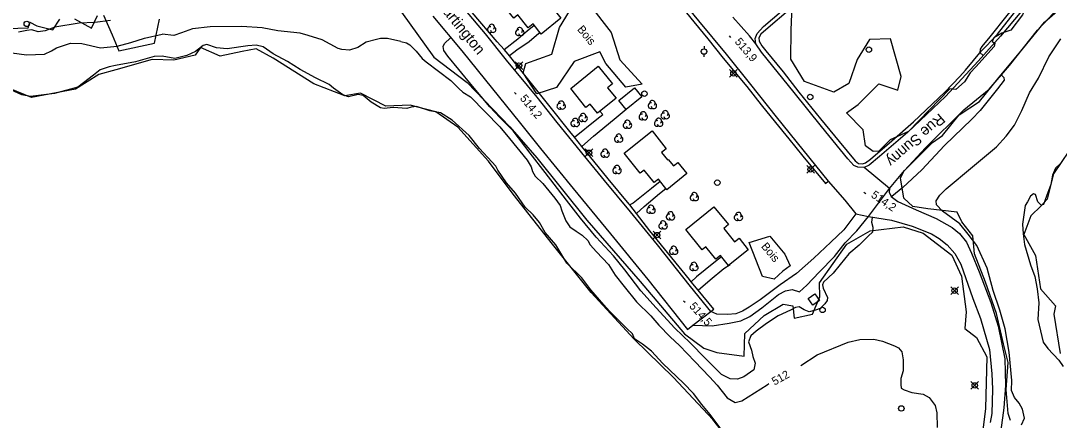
# Model space of a CAD drawing. Extents: x 347312 to 350503, y 6073086 to 6076432.
# Drawn here: x 348771.6 to 349155.3, y 6074214.3 to 6074362 of the extents above; entities that cross this region are included whole.
import ezdxf

# ---------------------------------------------------------------- set-up
doc = ezdxf.new("R2010")
doc.units = 0
for name, color, linetype in [('Level 19', 7, 'Continuous'), ('Level 2', 7, 'Continuous'), ('Level 21', 7, 'Continuous'), ('Level 22', 7, 'Continuous'), ('Level 3', 7, 'Continuous'), ('Level 31', 7, 'Continuous'), ('Level 36', 7, 'Continuous'), ('Level 4', 7, 'Continuous'), ('Level 44', 7, 'Continuous')]:
    doc.layers.add(name, color=color, linetype=linetype)

msp = doc.modelspace()

# ---------------------------------------------------------------- linework, layer by layer
at = {"layer": 'Level 19'}
for points in [[(348950.18, 6074351.33), (348955.3, 6074355.34), (348958.7, 6074358.27), (348961.33, 6074360.27)], [(348963.47, 6074357.58), (348962.23, 6074356.51), (348959.42, 6074354.23), (348954.93, 6074351.03), (348952.18, 6074349.02)], [(348976.23, 6074318.91), (348984.48, 6074325.63), (348986.63, 6074327.36), (348985.58, 6074328.54)], [(348978.97, 6074315.51), (348983.29, 6074319.3), (348990.81, 6074325.63), (348995.26, 6074329.29)], [(349007.86, 6074302.56), (349004.67, 6074299.95), (349000.3, 6074296.49), (348997.89, 6074294.51), (348996.69, 6074293.87)], [(348999.13, 6074290.71), (349001.92, 6074293.29), (349007.59, 6074298.06), (349009.95, 6074299.96)], [(349092.64, 6074299.97), (349092.64, 6074299.97), (349092.51, 6074298.59), (349093.17, 6074296.97), (349095.72, 6074295.15), (349102.49, 6074292), (349109.83, 6074288.8), (349115.77, 6074285.48), (349118.42, 6074283.36), (349121.04, 6074280.09), (349122.94, 6074276.07), (349125.72, 6074269.19), (349130.02, 6074257.75), (349132.71, 6074249.07), (349135.16, 6074236.99), (349135.51, 6074227.09), (349134.9, 6074218.8), (349133.7, 6074210.6)], [(349019.89, 6074249.36), (349027.09, 6074249.13), (349033.42, 6074250.12), (349037.64, 6074250.97), (349041.03, 6074252.63), (349045.38, 6074255.84), (349051.59, 6074260.76), (349054.22, 6074262.08), (349056.62, 6074262.6), (349059.39, 6074261.78), (349062.04, 6074264.16), (349066.62, 6074269.06), (349072.33, 6074274.77), (349076.2, 6074279.82), (349080.51, 6074284.34), (349084.86, 6074289.53)], [(349080.2, 6074290.56), (349075.69, 6074284.67), (349070.97, 6074280.1), (349064.68, 6074274.2), (349058.23, 6074268.48), (349052.17, 6074264.28), (349044.78, 6074258.81), (349040.8, 6074256.05), (349038.31, 6074254.56), (349035.79, 6074253.64), (349032.76, 6074253.34), (349028.8, 6074253.45), (349026.58, 6074254.42)], [(349084.86, 6074289.53), (349093.3, 6074288.24), (349100.97, 6074286.07), (349108.17, 6074283.13), (349111.01, 6074281.4), (349113.93, 6074279.13), (349116.8, 6074275.93), (349118.91, 6074272.01), (349123.43, 6074259.32), (349126.27, 6074251.9), (349129.51, 6074240.39), (349130.46, 6074231.39), (349130.68, 6074225.8), (349130.37, 6074216.71), (349129.78, 6074213.37)], [(349030.53, 6074274.65), (349027.75, 6074272.4), (349021.28, 6074267.33), (349019.37, 6074265.46)], [(349021.89, 6074262.4), (349026.37, 6074266.17), (349031.37, 6074270.31), (349033.68, 6074271.84)]]:
    msp.add_lwpolyline(points, dxfattribs=at)
at = {"layer": 'Level 2'}
for points in [[(349157.6, 6074396.4), (349154.91, 6074389.68), (349151.49, 6074384.1), (349146.24, 6074377.19), (349141.93, 6074371.37), (349135.92, 6074363.93), (349129.73, 6074356.06), (349126.66, 6074352.42)], [(348804.8, 6074362), (348798.95, 6074361.36), (348793.2, 6074361.07), (348784.23, 6074359.54), (348780.57, 6074358.19), (348778.07, 6074357.83), (348775.68, 6074358.62), (348773.91, 6074358.34), (348770.82, 6074357.74)], [(348912.02, 6074354.33), (348907.11, 6074355.41), (348904.58, 6074355.42), (348903.02, 6074355.05), (348899.24, 6074354), (348896.1, 6074352.03), (348893.13, 6074351.13), (348890.25, 6074351.38), (348888.9, 6074351.72), (348883.01, 6074354.93), (348877.78, 6074356.55), (348874.88, 6074357.32), (348866.62, 6074358.26), (348860.77, 6074359.36), (348853.34, 6074359.8), (348841.58, 6074359.67), (348835.06, 6074359.01), (348831.02, 6074357.48), (348828.11, 6074356.5), (348823.8, 6074357.03)], [(348768.27, 6074350.08), (348773.73, 6074349.31), (348780.36, 6074349.67), (348783, 6074350.82), (348784.84, 6074351.96), (348789.99, 6074353.62), (348794.12, 6074353.61), (348801.02, 6074351.92), (348807.24, 6074352.6), (348812.22, 6074353.98), (348817.36, 6074355.49), (348823.8, 6074357.03)], [(348912.02, 6074354.33), (348914.08, 6074353.78), (348915.32, 6074353.09), (348917.73, 6074350.7), (348919.97, 6074348.03), (348921.45, 6074346.74), (348930.51, 6074339.91), (348933.44, 6074336.89), (348934.92, 6074335.6), (348937.82, 6074333.89), (348948.61, 6074322.77), (348952.16, 6074318.39), (348958.72, 6074310.41), (348960.25, 6074307.95), (348960.68, 6074306.17), (348961.63, 6074304.56), (348964.51, 6074301.77), (348968.98, 6074296.43), (348970.92, 6074293.65), (348971.54, 6074291.63), (348973.04, 6074287.94), (348974.52, 6074285.71), (348976.85, 6074284.2), (348979.04, 6074282.7), (348981.19, 6074280.77), (348982, 6074279.17), (348984.38, 6074276.49), (348988.77, 6074271.9), (348991.18, 6074267.91), (348994.59, 6074263.69), (348999.1, 6074257.99), (349004.46, 6074252.88), (349007.35, 6074249.43), (349011.62, 6074245.13)], [(349056.06, 6074254.96), (349051.48, 6074252.83), (349047.19, 6074250.02), (349043.28, 6074247.25), (349041.32, 6074245.46), (349040.55, 6074243.21), (349041.6, 6074240.22), (349042.12, 6074237.85), (349042.92, 6074235.32), (349042.42, 6074232.9), (349038.74, 6074230.32), (349036.43, 6074229.44), (349033.77, 6074229.6), (349030.58, 6074231.18), (349024.57, 6074237.07), (349018.92, 6074242.86), (349013.31, 6074248.28), (349006.44, 6074255.84), (349000.76, 6074262.14), (348994.76, 6074269.91), (348990.64, 6074274.99), (348984.22, 6074282), (348978.46, 6074289.03), (348973.23, 6074295.58), (348965.42, 6074305.84), (348959.81, 6074313), (348953.5, 6074321.32), (348948.76, 6074326.01), (348944.91, 6074330.12), (348938.48, 6074337.8), (348933.43, 6074343.97), (348929.43, 6074348.89), (348927.87, 6074350.92), (348927.64, 6074352.46), (348928.17, 6074353.57), (348930.43, 6074355.61), (348930.55, 6074355.71)], [(349141.38, 6074212.59), (349142.46, 6074215.07), (349141.78, 6074218.32), (349140.49, 6074220.61), (349138.74, 6074222.73), (349137.63, 6074225.2), (349137.78, 6074228.98), (349136.8, 6074239.47), (349135.33, 6074248.02), (349133.38, 6074254.93), (349130.96, 6074262.23), (349128.74, 6074270.54), (349124.92, 6074278.81), (349121.71, 6074283.1), (349118.54, 6074286.89), (349112.16, 6074291.54), (349109.91, 6074293.95), (349109.86, 6074295.41), (349111.17, 6074297.51), (349113.51, 6074299.83), (349123.21, 6074307.92), (349132.15, 6074315.33), (349135.76, 6074319.31), (349138.79, 6074323.33), (349141.48, 6074328.83), (349144.31, 6074335.26), (349147.66, 6074340.79), (349151.45, 6074348.61), (349155.89, 6074355.23)], [(349126.66, 6074352.42), (349126.09, 6074351.51), (349126, 6074350.21), (349127.24, 6074349.15)], [(349133.91, 6074341.91), (349134.79, 6074340.94), (349134.91, 6074340.02), (349132.52, 6074336.83), (349126.1, 6074328.76), (349123.06, 6074325.55), (349112.89, 6074315.83), (349104.59, 6074306.79), (349097.54, 6074300.35), (349093.41, 6074297.01), (349093.3, 6074296.89)], [(349086.28, 6074289.31), (349086.17, 6074289.19), (349085.93, 6074287.45), (349086.46, 6074285.6), (349086.27, 6074283.79), (349084.87, 6074282.43), (349081.44, 6074279.02), (349077.59, 6074275.79), (349074.35, 6074271.85), (349071.81, 6074268.68), (349068.27, 6074265.27), (349067.83, 6074264.37), (349068.08, 6074263.11), (349069.67, 6074259.64), (349069.57, 6074258.49), (349068.75, 6074257.26), (349066.95, 6074255.6), (349065.23, 6074254.96), (349062.94, 6074254.36), (349061.13, 6074255.1), (349059.27, 6074256.2), (349057.88, 6074255.96), (349056.06, 6074254.96)], [(349011.62, 6074245.13), (349014.97, 6074241.94), (349020.69, 6074236.02), (349026.06, 6074230.33), (349028.87, 6074227.22), (349032.63, 6074222.58), (349034.13, 6074221.67), (349035.61, 6074220.82), (349037.98, 6074221.48), (349047.38, 6074227.41), (349048.02, 6074227.79)], [(349059.78, 6074234.53), (349065.89, 6074238.49), (349077.28, 6074243.15), (349081.69, 6074244.07), (349086.84, 6074244.27), (349090.03, 6074243.48), (349094.43, 6074241.72), (349095.9, 6074241.08), (349097.15, 6074239.6), (349097.69, 6074236.57), (349097.71, 6074232.58), (349096.82, 6074229.68), (349096.78, 6074227.51), (349096.88, 6074226.12), (349097.98, 6074225.45), (349100.86, 6074224.54), (349105.08, 6074223.95), (349107.21, 6074222.68), (349109.42, 6074219.73), (349110.06, 6074217.06), (349110.25, 6074211.6)]]:
    msp.add_lwpolyline(points, dxfattribs=at)
at = {"layer": 'Level 21'}
for points in [[(349160.15, 6074391.89), (349154.22, 6074381.96), (349143.95, 6074368.53), (349133.62, 6074356.25), (349125.31, 6074347.01), (349113.24, 6074334.01), (349099.29, 6074320.69), (349088.86, 6074311.76), (349085.03, 6074308.54), (349083.25, 6074307.72)], [(349011.01, 6074375.36), (349022.02, 6074361.93), (349032.23, 6074349.57), (349041.28, 6074338.34), (349050.78, 6074326.38), (349060.59, 6074314.23), (349069.93, 6074302.65), (349076.04, 6074295.6), (349080.2, 6074290.56), (349084.86, 6074289.53), (349092.64, 6074299.97), (349092.64, 6074299.97), (349083.25, 6074307.72), (349080.95, 6074307.81), (349079.43, 6074308.47), (349077.22, 6074310.88), (349067.44, 6074322.9), (349057.43, 6074335.48), (349045.28, 6074350.39), (349043.19, 6074353.37), (349040.82, 6074356.33), (349034.71, 6074363.28)], [(349043.19, 6074353.37), (349042.97, 6074355.36), (349043.67, 6074357.22), (349046.09, 6074359.79), (349058.49, 6074370.52)], [(348969.83, 6074324.37), (348962.39, 6074333.73), (348951.06, 6074347.43), (348943.31, 6074357.16), (348935.92, 6074365.91)], [(349092.64, 6074299.97), (349098.16, 6074306.64), (349105.89, 6074314.95), (349120.12, 6074329.02), (349129.46, 6074336.65), (349136.93, 6074345.48), (349147.29, 6074358.46), (349157, 6074368.8)], [(348923.92, 6074363.71), (348934.6, 6074350.81), (348945.87, 6074336.83), (348955.71, 6074324.58), (348963.67, 6074314.68), (348975.68, 6074300), (348989.46, 6074283.16), (349003.28, 6074266.28), (349017.91, 6074247.87), (349019.89, 6074249.36), (349026.58, 6074254.42), (349019.11, 6074263.72), (349006.92, 6074279.09), (348996.86, 6074291.34), (348987.27, 6074302.93), (348980.07, 6074311.73), (348969.83, 6074324.37)]]:
    msp.add_lwpolyline(points, dxfattribs=at)
at = {"layer": 'Level 22'}
for points in [[(349013.32, 6074370.28), (349020.32, 6074361.52), (349025.53, 6074355.31), (349031.09, 6074348.13), (349039.84, 6074337.7), (349045.19, 6074330.87), (349050.47, 6074324.29), (349055.41, 6074318.32), (349060.62, 6074311.91), (349068.99, 6074301.78), (349069.93, 6074302.65)], [(349056.17, 6074366.55), (349046.92, 6074358.62), (349045.11, 6074357.02), (349044.37, 6074355.65), (349044.46, 6074354.37), (349045.44, 6074352.64), (349046.94, 6074350.83), (349053.26, 6074343.08), (349059.14, 6074335.5), (349067.09, 6074325.69), (349073.99, 6074317.33), (349079.94, 6074310.12), (349081.19, 6074309.15), (349082.68, 6074309.05), (349083.74, 6074309.49), (349085.6, 6074310.75), (349093.44, 6074317.58), (349101.51, 6074324.59), (349113.1, 6074335.54), (349118.61, 6074341.31), (349120.72, 6074343.67), (349126.6, 6074350.8), (349128.35, 6074352.57), (349132.45, 6074356.99), (349140.19, 6074366.72)], [(349026.58, 6074254.42), (349027.69, 6074255.33), (349021.89, 6074262.4), (349019.37, 6074265.46), (349018.71, 6074266.28), (349012.21, 6074274.31), (349004.07, 6074284.33), (348999.13, 6074290.71), (348996.69, 6074293.87), (348996.44, 6074294.18), (348988.6, 6074303.49), (348981.81, 6074311.96), (348978.97, 6074315.51), (348976.23, 6074318.91), (348974.51, 6074321.06), (348967.28, 6074330.16), (348957.89, 6074341.87), (348952.18, 6074349.02), (348951.72, 6074349.61), (348950.18, 6074351.33), (348947.69, 6074354.11), (348938.46, 6074365)]]:
    msp.add_lwpolyline(points, dxfattribs=at)
at = {"layer": 'Level 3'}
for p, q in [((349033.4, 6074356.33), (349033.91, 6074355.72)), ((348954.09, 6074335.43), (348954.6, 6074334.81)), ((349083.16, 6074298.6), (349083.82, 6074298.15)), ((349016.52, 6074258.47), (349017.05, 6074257.87))]:
    msp.add_line(p, q, dxfattribs=at)
at = {"layer": 'Level 31'}
for points in [[(348947.86, 6074370.36), (348958.36, 6074378.74), (348963.7, 6074372.05), (348961.97, 6074370.68), (348964.01, 6074368.12), (348964.25, 6074368.3), (348966.24, 6074365.8), (348967.81, 6074367.05), (348971.15, 6074362.87), (348963.89, 6074357.06), (348960.91, 6074360.79), (348959.1, 6074359.34), (348955.27, 6074364.13), (348953.78, 6074362.95), (348947.86, 6074370.36)], [(348974.8, 6074336.89), (348984.95, 6074345.13), (348990.23, 6074338.62), (348988.46, 6074337.18), (348991.55, 6074333.38), (348984.72, 6074327.83), (348982, 6074331.18), (348980.45, 6074329.93), (348974.8, 6074336.89)], [(349001.08, 6074333.86), (348995.35, 6074329.19), (348992.62, 6074332.53), (348998.36, 6074337.21), (349001.08, 6074333.86)], [(348994.59, 6074312.95), (349004.86, 6074321.22), (349010.14, 6074314.66), (349008.39, 6074313.25), (349010.61, 6074310.49), (349010.84, 6074310.68), (349012.74, 6074308.32), (349014.34, 6074309.6), (349017.68, 6074305.44), (349010.32, 6074299.51), (349007.21, 6074303.37), (349005.64, 6074302.1), (349001.9, 6074306.75), (349000.49, 6074305.62), (348994.59, 6074312.95)], [(349017.33, 6074284.74), (349027.73, 6074293.19), (349033.11, 6074286.58), (349031.34, 6074285.14), (349035.37, 6074280.18), (349037.02, 6074281.52), (349040.43, 6074277.32), (349033.16, 6074271.42), (349030.11, 6074275.17), (349028.44, 6074273.81), (349024.72, 6074278.4), (349023.37, 6074277.31), (349017.33, 6074284.74)], [(349065.06, 6074260.95), (349066.73, 6074258.48), (349064.25, 6074256.8), (349062.58, 6074259.27), (349065.06, 6074260.95)]]:
    msp.add_lwpolyline(points, dxfattribs=at)
at = {"layer": 'Level 36'}
for p, q in [((349024.07, 6074352.58), (349024.07, 6074351.58)), ((348954.29, 6074344), (348957.11, 6074346.82)), ((348954.29, 6074346.82), (348957.11, 6074344)), ((349024.07, 6074348.58), (349024.07, 6074349.58)), ((349033.54, 6074341.06), (349036.36, 6074343.88)), ((349033.54, 6074343.88), (349036.36, 6074341.06)), ((348980.16, 6074311.74), (348982.98, 6074314.56)), ((348980.16, 6074314.56), (348982.98, 6074311.74)), ((349062.01, 6074305.6), (349064.83, 6074308.42)), ((349062.01, 6074308.42), (349064.83, 6074305.6)), ((349005.33, 6074281.3), (349008.15, 6074284.12)), ((349005.33, 6074284.12), (349008.15, 6074281.3)), ((349115.24, 6074260.75), (349118.06, 6074263.57)), ((349115.24, 6074263.57), (349118.06, 6074260.75)), ((349122.7, 6074225.74), (349125.52, 6074228.56)), ((349122.7, 6074228.56), (349125.52, 6074225.74))]:
    msp.add_line(p, q, dxfattribs=at)
for centre in [(348773.82, 6074360.8), (349024.07, 6074350.59), (349084.98, 6074351.28), (348955.7, 6074345.41), (349034.95, 6074342.47), (349002.06, 6074335), (349063.31, 6074333.77), (348981.57, 6074313.15), (349063.42, 6074307.01), (349028.98, 6074302.09), (349006.74, 6074282.71), (349116.65, 6074262.16), (349067.86, 6074255.04), (349124.11, 6074227.15), (349096.96, 6074218.63)]:
    msp.add_circle(centre, 1, dxfattribs=at)
at = {"layer": 'Level 4'}
for points in [[(348951.09, 6074301.98), (348947.89, 6074306.75), (348947.17, 6074308.25), (348945.64, 6074309.83), (348941.15, 6074314.79), (348937.26, 6074319.59), (348931.03, 6074325.2), (348926.67, 6074327.94), (348922.81, 6074328.62), (348917.81, 6074330.22), (348915.83, 6074329.99), (348914.24, 6074329.47), (348909.22, 6074329.93), (348905.91, 6074329.48), (348904.47, 6074329.78), (348901.06, 6074331.89), (348898.1, 6074334.38), (348896.3, 6074334.75), (348892.74, 6074333.8), (348890.65, 6074334.6), (348887.16, 6074337.1), (348885.59, 6074338.35), (348880.55, 6074340.82), (348874.86, 6074343.97), (348870.22, 6074346.86), (348864.88, 6074349.69), (348861.15, 6074352.37), (348858.54, 6074352.89), (348855.54, 6074352.71), (348847.88, 6074351.63), (348843.91, 6074351.99), (348840.42, 6074353.21), (348838.95, 6074352.81), (348836.14, 6074350.59), (348832.94, 6074349.11), (348828.5, 6074347.95), (348823.8, 6074348.91), (348820.84, 6074348.76), (348814.05, 6074346.82), (348806.6, 6074345.39), (348804.22, 6074344.91), (348800.98, 6074343.84), (348798.51, 6074341.84), (348792.68, 6074337.46), (348784.04, 6074335.11), (348775.18, 6074334.01), (348771.96, 6074334.55), (348765.28, 6074337.71)], [(349155.76, 6074309.14), (349153.9, 6074307.42), (349152.77, 6074304.9), (349152.17, 6074301.47), (349150.58, 6074297.05), (349149.46, 6074294.08), (349148.61, 6074293.74), (349147.47, 6074295.04), (349146.5, 6074297.75), (349145.75, 6074297.94), (349144.74, 6074297.17), (349143.65, 6074295.05), (349142.67, 6074293.62), (349141.75, 6074286.77), (349142, 6074283.22), (349142.52, 6074279.24), (349144.67, 6074271.67), (349146.27, 6074267.46), (349147.14, 6074262.87), (349147.84, 6074257.69), (349147.47, 6074251.45), (349149.38, 6074243.16), (349151.07, 6074240.76), (349155.14, 6074236.46), (349156.75, 6074234.15)], [(349033.5, 6074206.78), (349026.36, 6074216.39), (349023.28, 6074220.11), (349020.19, 6074224.12), (349016.43, 6074227.94), (349008.87, 6074235.18), (349004.65, 6074239.82), (349001.29, 6074242.33), (348998.39, 6074244.4), (348997.65, 6074246.19), (348995.52, 6074248.23), (348989.09, 6074254.55), (348987.03, 6074256.95), (348982.19, 6074262.51), (348978.93, 6074266.91), (348973.35, 6074272.38), (348969.32, 6074279.14), (348965.33, 6074283.69), (348963.26, 6074287.37), (348960.94, 6074290.16), (348957.98, 6074293.02), (348954.45, 6074298.18), (348951.09, 6074301.98)]]:
    msp.add_lwpolyline(points, dxfattribs=at)
at = {"layer": 'Level 44'}
for points in [[(349155.53, 6074384.05), (349152.77, 6074378.13), (349150.07, 6074377.14), (349143.71, 6074368.72), (349141.76, 6074364.17), (349137.47, 6074358.47), (349134.13, 6074357.38), (349131.14, 6074355.68), (349130.56, 6074354.3), (349131.52, 6074353.68), (349131.24, 6074352.4), (349124.56, 6074344.97), (349122.4, 6074342.71), (349120.36, 6074339.42), (349117.09, 6074336.52), (349114.88, 6074336.81)], [(348912.28, 6074365.19), (348924.29, 6074348.51), (348936.55, 6074339.12), (348952.32, 6074322.78), (348962.33, 6074311.22), (348980.79, 6074288.18), (349000.42, 6074265.55), (349016.91, 6074246.17), (349023.98, 6074240.95), (349028.86, 6074239.37), (349038.95, 6074237.98), (349039.15, 6074246.39), (349046.24, 6074252.95), (349053.28, 6074257.22), (349056.94, 6074256.57), (349057.33, 6074251.95)], [(348985.54, 6074350.43), (348976.13, 6074346.86), (348969.5, 6074337.23), (348962.32, 6074334.94), (348957.26, 6074342.68), (348958.23, 6074346.19), (348967.78, 6074349.58), (348970.63, 6074359.48), (348975.68, 6074367.78), (348981.64, 6074368.14), (348989.7, 6074357.67), (348992.91, 6074347.48), (349001.18, 6074338.54), (348995.15, 6074337.37), (348987.75, 6074346.14), (348985.54, 6074350.43)], [(349114.88, 6074336.81), (349099.65, 6074320.99), (349092.8, 6074317.92), (349088.69, 6074313.71), (349086.56, 6074313.58), (349083.76, 6074315.71), (349082.92, 6074321.6), (349076.77, 6074327.97), (349081.06, 6074331.05), (349088.62, 6074338.69), (349095.7, 6074336.25), (349096.89, 6074341.3), (349092.91, 6074355.34), (349085.17, 6074354.98), (349080.68, 6074347.6), (349077.58, 6074338.77), (349072, 6074335.61), (349061.19, 6074339.45), (349056.11, 6074347.77), (349056.28, 6074358.57), (349056.6, 6074367.4)], [(349132.61, 6074340.49), (349141.77, 6074351.42), (349149.82, 6074361.41), (349158.41, 6074368.78)], [(348762.78, 6074358.96), (348774.32, 6074359.32), (348774.92, 6074361.48), (348777.57, 6074360.09), (348783.4, 6074358.66), (348786.03, 6074362.53)], [(348791.43, 6074362.7), (348797.74, 6074359.26), (348800.02, 6074363.9)], [(348802.16, 6074364.03), (348805.34, 6074356.76), (348807.84, 6074350.87), (348821.08, 6074353.7), (348822.85, 6074362.59)], [(348879.92, 6074338.67), (348864.93, 6074348.08), (348858.54, 6074351.62), (348853.39, 6074350.61), (348845.23, 6074348.87), (348838.08, 6074352.07), (348836.03, 6074349.29), (348828.18, 6074347.37), (348820.19, 6074347.59), (348806.69, 6074343.79), (348800.41, 6074342.13), (348791.83, 6074336.73), (348775.52, 6074333.59), (348764.78, 6074338.02)], [(349040.43, 6074197.99), (349027.31, 6074214.56), (349012.79, 6074230.11), (348998.22, 6074244.28), (348982.36, 6074261.45), (348968.11, 6074279.38), (348953.57, 6074297.84), (348944.49, 6074310.08), (348933.07, 6074322.61), (348924.93, 6074328.28), (348915.53, 6074330.77), (348906.53, 6074330.43), (348897.16, 6074335.22), (348891.37, 6074334.26), (348879.92, 6074338.67)], [(349137.31, 6074214.22), (349136.41, 6074216.75), (349135.65, 6074225.61), (349136.45, 6074235.64), (349134.7, 6074242.54), (349132.12, 6074253.7), (349128.04, 6074265.31), (349124.06, 6074275.82), (349123.41, 6074282.47), (349119.35, 6074287.67), (349117.56, 6074291.19), (349106.72, 6074292.41), (349101.24, 6074293.27), (349097.88, 6074296.36), (349096.7, 6074303.83), (349098.08, 6074306.49), (349108.52, 6074316.92), (349112.2, 6074319.5), (349118.38, 6074327.17), (349125.88, 6074332.06), (349132.61, 6074340.49)], [(349161.64, 6074317.97), (349153.25, 6074305.36), (349150.85, 6074295.98), (349148.67, 6074293.55), (349144.84, 6074289.88), (349142.25, 6074282.89), (349146.57, 6074275.13), (349148.35, 6074262.83), (349153.95, 6074256.6), (349153.34, 6074253.54), (349155.65, 6074238.99)], [(349057.33, 6074251.95), (349064.12, 6074253.47), (349066.9, 6074259.85), (349066.73, 6074265.1), (349076.87, 6074279.32), (349085.43, 6074284.28), (349097.64, 6074285.72), (349105.05, 6074283.41), (349115.59, 6074275.34), (349119.25, 6074267.48), (349120.96, 6074254.39), (349120.39, 6074248.23), (349124.73, 6074244.8), (349128.59, 6074237.76), (349128.05, 6074218.65), (349125.76, 6074199.66)], [(349045.67, 6074267.36), (349040.74, 6074279.98), (349048.37, 6074282.36), (349053.87, 6074275.61), (349055.91, 6074271.35), (349053.22, 6074269.38), (349050.03, 6074266.4), (349045.67, 6074267.36)]]:
    msp.add_lwpolyline(points, dxfattribs=at)
for centre, start, end in [((348945.09, 6074358.71), 76.8848, 299.5691), ((348945.61, 6074359.61), 314.0633, 179.7519), ((348946.14, 6074358.71), 192.2171, 59.6742), ((348955.46, 6074357.53), 76.8848, 299.5691), ((348955.98, 6074358.43), 314.0633, 179.7519), ((348956.51, 6074357.53), 192.2171, 59.6742), ((348970.78, 6074330.34), 76.8848, 299.5691), ((348971.3, 6074331.24), 314.0633, 179.7519), ((348971.83, 6074330.34), 192.2171, 59.6742), ((349004.46, 6074330.55), 76.8848, 299.5691), ((349004.98, 6074331.45), 314.0633, 179.7519), ((349005.51, 6074330.55), 192.2171, 59.6742), ((348978.87, 6074325.77), 76.8848, 299.5691), ((348979.39, 6074326.67), 314.0633, 179.7519), ((349001.09, 6074326.38), 76.8848, 299.5691), ((349001.61, 6074327.28), 314.0633, 179.7519), ((349002.14, 6074326.38), 192.2171, 59.6742), ((349009.21, 6074326.78), 76.8848, 299.5691), ((349009.73, 6074327.68), 314.0633, 179.7519), ((349010.26, 6074326.78), 192.2171, 59.6742), ((348975.95, 6074323.91), 76.8848, 299.5691), ((348976.47, 6074324.81), 314.0633, 179.7519), ((348977, 6074323.91), 192.2171, 59.6742), ((348979.92, 6074325.77), 192.2171, 59.6742), ((348995.24, 6074323.24), 76.8848, 299.5691), ((348995.76, 6074324.14), 314.0633, 179.7519), ((348996.29, 6074323.24), 192.2171, 59.6742), ((349006.77, 6074323.98), 76.8848, 299.5691), ((349007.29, 6074324.88), 314.0633, 179.7519), ((349007.82, 6074323.98), 192.2171, 59.6742), ((348992.03, 6074318.15), 76.8848, 299.5691), ((348992.55, 6074319.05), 314.0633, 179.7519), ((348993.08, 6074318.15), 192.2171, 59.6742), ((348986.99, 6074312.57), 76.8848, 299.5691), ((348987.51, 6074313.47), 314.0633, 179.7519), ((348988.04, 6074312.57), 192.2171, 59.6742), ((348991.38, 6074306.54), 76.8848, 299.5691), ((348991.9, 6074307.44), 314.0633, 179.7519), ((348992.43, 6074306.54), 192.2171, 59.6742), ((349019.98, 6074296.52), 76.8848, 299.5691), ((349020.5, 6074297.42), 314.0633, 179.7519), ((349021.03, 6074296.52), 192.2171, 59.6742), ((349003.93, 6074291.83), 76.8848, 299.5691), ((349004.45, 6074292.73), 314.0633, 179.7519), ((349004.98, 6074291.83), 192.2171, 59.6742), ((349011.15, 6074289.39), 76.8848, 299.5691), ((349011.67, 6074290.29), 314.0633, 179.7519), ((349012.2, 6074289.39), 192.2171, 59.6742), ((349036.28, 6074289.18), 76.8848, 299.5691), ((349036.8, 6074290.08), 314.0633, 179.7519), ((349037.33, 6074289.18), 192.2171, 59.6742), ((349008.42, 6074286.04), 76.8848, 299.5691), ((349008.94, 6074286.94), 314.0633, 179.7519), ((349009.47, 6074286.04), 192.2171, 59.6742), ((349012.35, 6074276.66), 76.8848, 299.5691), ((349012.87, 6074277.56), 314.0633, 179.7519), ((349013.4, 6074276.66), 192.2171, 59.6742), ((349019.81, 6074270.7), 76.8848, 299.5691), ((349020.33, 6074271.6), 314.0633, 179.7519), ((349020.86, 6074270.7), 192.2171, 59.6742)]:
    msp.add_arc(centre, 1.05, start, end, dxfattribs=at)

# ---------------------------------------------------------------- texts
at = {"layer": 'Level 2'}
msp.add_text('512', height=3, rotation=29.1784, dxfattribs=at).set_placement((349050.13, 6074227.04))
at = {"layer": 'Level 21'}
for s, rotation, p in [('Rue Partington', 309.0067, (348918.02, 6074376.78)), ('Rue Sunny', 220.8591, (349111, 6074327.94))]:
    msp.add_text(s, height=4, rotation=rotation, dxfattribs=at).set_placement(p)
at = {"layer": 'Level 3'}
for s, rotation, p in [('513,9', 310.3559, (349035.24, 6074354.11)), ('514,2', 309.1492, (348955.88, 6074333.18)), ('514,2', 325.4866, (349085.52, 6074296.95)), ('514,5', 311.7268, (349018.41, 6074256.3))]:
    msp.add_text(s, height=3, rotation=rotation, dxfattribs=at).set_placement(p)
at = {"layer": 'Level 44'}
for p in [(348977.04, 6074358.7), (349045.02, 6074278.46)]:
    msp.add_text('Bois', height=3, rotation=309.568, dxfattribs=at).set_placement(p)

doc.saveas('drawing.dxf')
